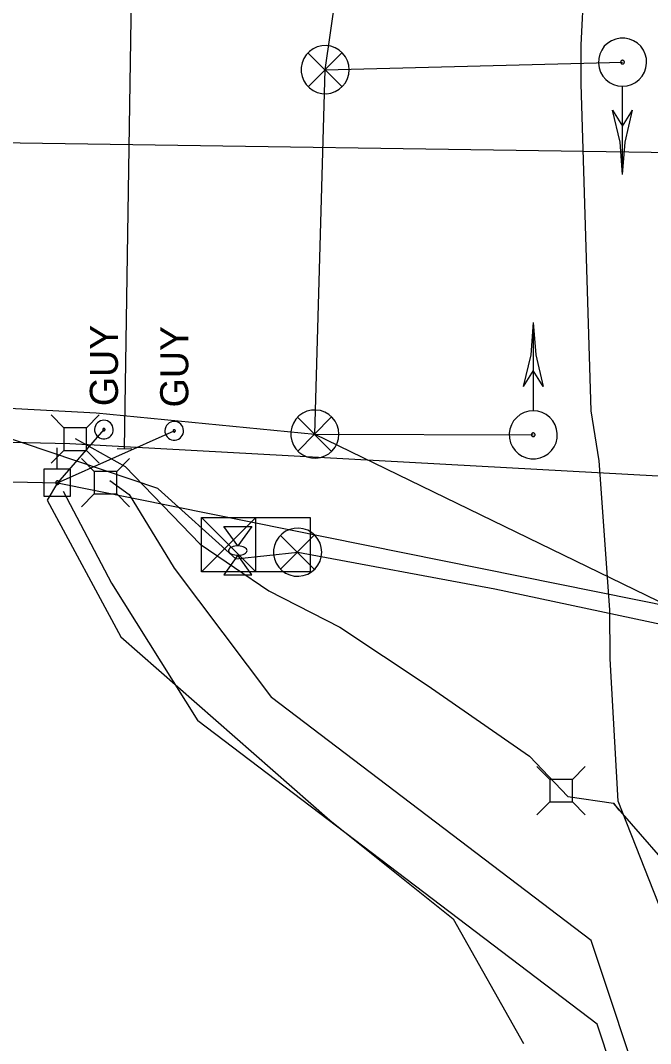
# Model space of a CAD drawing. Extents: x 596028 to 606371, y 330010 to 403088.
# Drawn here: x 602366.9 to 602453.2, y 366002.1 to 366142.3 of the extents above; entities that cross this region are included whole.
import ezdxf

# ---------------------------------------------------------------- set-up
doc = ezdxf.new("R2010")
doc.units = 0
for name, color, linetype in [('E_FTMS_Conduit', 7, 'Continuous'), ('E_LTG_CID', 7, 'Continuous'), ('E_SIG', 7, 'Continuous'), ('E_SIG_Conduit', 7, 'Continuous'), ('E_UTL_E_Bold', 7, 'Continuous'), ('E_UTL_E_UG', 7, 'Continuous'), ('E_UTL_EGuyWire', 7, 'Continuous'), ('E_UTL_EPowerPole', 7, 'Continuous'), ('E_UTL_FO_UG_QWEST', 7, 'Continuous'), ('E_UTL_G_UG', 7, 'Continuous'), ('E_UTL_Overhead', 7, 'Continuous'), ('E_UTL_SAN_UG', 7, 'Continuous'), ('E_UTL_T', 7, 'Continuous'), ('E_UTL_T_UG', 7, 'Continuous'), ('E_UTL_TV_UG', 7, 'Continuous')]:
    doc.layers.add(name, color=color, linetype=linetype)

msp = doc.modelspace()

# ---------------------------------------------------------------- linework, layer by layer
at = {"layer": 'E_FTMS_Conduit'}
msp.add_lwpolyline([(602313.18, 366082.54), (602316.09, 366086.93), (602360.02, 366087.6), (602363.54, 366085.64), (602385.67, 366078.17), (602385.76, 366078.1), (602396.4, 366068.5)], dxfattribs=at)
at = {"layer": 'E_LTG_CID'}
msp.add_lwpolyline([(602396.4, 366068.5), (602404.86, 366069.41), (602431.9, 366064.4), (602465.61, 366057.23)], dxfattribs=at)
at = {"layer": 'E_SIG'}
for points in [[(602449.38, 366133.25), (602450, 366133.31), (602450.6, 366133.48), (602451.16, 366133.77), (602451.65, 366134.16), (602452.06, 366134.63), (602452.38, 366135.18), (602452.58, 366135.77), (602452.67, 366136.39), (602452.64, 366137.02), (602452.49, 366137.63), (602452.23, 366138.2), (602451.87, 366138.71), (602451.42, 366139.14), (602450.89, 366139.48), (602450.31, 366139.71), (602449.69, 366139.83), (602449.06, 366139.83), (602448.45, 366139.71), (602447.86, 366139.48), (602447.34, 366139.14), (602446.88, 366138.71), (602446.52, 366138.2), (602446.26, 366137.63), (602446.11, 366137.02), (602446.08, 366136.39), (602446.17, 366135.77), (602446.37, 366135.18), (602446.69, 366134.63), (602447.1, 366134.16), (602447.59, 366133.77), (602448.15, 366133.48), (602448.75, 366133.31), (602449.38, 366133.25)], [(602411.93, 366135.5), (602411.87, 366136.13), (602411.69, 366136.73), (602411.41, 366137.29), (602411.02, 366137.78), (602410.54, 366138.19), (602410, 366138.51), (602409.41, 366138.71), (602408.79, 366138.8), (602408.16, 366138.77), (602407.55, 366138.62), (602406.98, 366138.36), (602406.47, 366138), (602406.04, 366137.54), (602405.7, 366137.02), (602405.46, 366136.43), (602405.34, 366135.82), (602405.34, 366135.19), (602405.46, 366134.57), (602405.7, 366133.99), (602406.04, 366133.46), (602406.47, 366133.01), (602406.98, 366132.65), (602407.55, 366132.39), (602408.16, 366132.24), (602408.79, 366132.21), (602409.41, 366132.3), (602410, 366132.5), (602410.54, 366132.82), (602411.02, 366133.23), (602411.41, 366133.72), (602411.69, 366134.28), (602411.87, 366134.88), (602411.93, 366135.5)], [(602410.89, 366137.84), (602406.28, 366133.18)], [(602406.28, 366137.79), (602410.94, 366133.14)], [(602449.38, 366136.29), (602449.42, 366136.3), (602449.47, 366136.31), (602449.51, 366136.33), (602449.55, 366136.36), (602449.58, 366136.4), (602449.61, 366136.44), (602449.62, 366136.49), (602449.63, 366136.53), (602449.63, 366136.58), (602449.61, 366136.63), (602449.59, 366136.67), (602449.57, 366136.71), (602449.53, 366136.75), (602449.49, 366136.77), (602449.45, 366136.79), (602449.4, 366136.8), (602449.35, 366136.8), (602449.3, 366136.79), (602449.26, 366136.77), (602449.22, 366136.75), (602449.19, 366136.71), (602449.16, 366136.67), (602449.14, 366136.63), (602449.13, 366136.58), (602449.12, 366136.53), (602449.13, 366136.49), (602449.15, 366136.44), (602449.17, 366136.4), (602449.2, 366136.36), (602449.24, 366136.33), (602449.28, 366136.31), (602449.33, 366136.3), (602449.38, 366136.29)], [(602449.37, 366121.15), (602449.37, 366133.19)], [(602449.38, 366121.15), (602449.03, 366125.6), (602448, 366129.95)], [(602448, 366129.95), (602449.37, 366127.75)], [(602449.37, 366127.75), (602450.75, 366129.95)], [(602449.38, 366121.15), (602449.72, 366125.6), (602450.75, 366129.95)], [(602437.14, 366100.89), (602436.8, 366096.44), (602435.77, 366092.09)], [(602437.14, 366100.89), (602437.14, 366088.85)], [(602437.14, 366100.89), (602437.49, 366096.44), (602438.52, 366092.09)], [(602437.14, 366094.29), (602435.77, 366092.09)], [(602438.52, 366092.09), (602437.14, 366094.29)], [(602410.51, 366085.59), (602410.45, 366086.21), (602410.27, 366086.81), (602409.98, 366087.37), (602409.59, 366087.87), (602409.12, 366088.28), (602408.58, 366088.59), (602407.98, 366088.8), (602407.36, 366088.88), (602406.74, 366088.85), (602406.13, 366088.71), (602405.56, 366088.45), (602405.04, 366088.08), (602404.61, 366087.63), (602404.27, 366087.1), (602404.04, 366086.52), (602403.92, 366085.9), (602403.92, 366085.27), (602404.04, 366084.66), (602404.27, 366084.08), (602404.61, 366083.55), (602405.04, 366083.09), (602405.56, 366082.73), (602406.13, 366082.47), (602406.74, 366082.32), (602407.36, 366082.29), (602407.98, 366082.38), (602408.58, 366082.59), (602409.12, 366082.9), (602409.59, 366083.31), (602409.98, 366083.8), (602410.27, 366084.36), (602410.45, 366084.96), (602410.51, 366085.59)], [(602437.14, 366088.79), (602436.52, 366088.73), (602435.92, 366088.56), (602435.36, 366088.27), (602434.87, 366087.88), (602434.45, 366087.41), (602434.14, 366086.86), (602433.94, 366086.27), (602433.85, 366085.65), (602433.88, 366085.02), (602434.02, 366084.41), (602434.28, 366083.84), (602434.65, 366083.33), (602435.1, 366082.9), (602435.63, 366082.56), (602436.21, 366082.33), (602436.83, 366082.21), (602437.46, 366082.21), (602438.07, 366082.33), (602438.65, 366082.56), (602439.18, 366082.9), (602439.64, 366083.33), (602440, 366083.84), (602440.26, 366084.41), (602440.41, 366085.02), (602440.44, 366085.65), (602440.35, 366086.27), (602440.14, 366086.86), (602439.83, 366087.41), (602439.42, 366087.88), (602438.93, 366088.27), (602438.37, 366088.56), (602437.77, 366088.73), (602437.14, 366088.79)], [(602409.47, 366087.92), (602404.86, 366083.27)], [(602404.86, 366087.88), (602409.51, 366083.22)], [(602437.14, 366085.74), (602437.09, 366085.74), (602437.05, 366085.73), (602437.01, 366085.7), (602436.97, 366085.67), (602436.94, 366085.64), (602436.91, 366085.6), (602436.9, 366085.55), (602436.89, 366085.5), (602436.89, 366085.46), (602436.9, 366085.41), (602436.92, 366085.37), (602436.95, 366085.33), (602436.99, 366085.29), (602437.03, 366085.27), (602437.07, 366085.25), (602437.12, 366085.24), (602437.17, 366085.24), (602437.21, 366085.25), (602437.26, 366085.27), (602437.3, 366085.29), (602437.33, 366085.33), (602437.36, 366085.37), (602437.38, 366085.41), (602437.39, 366085.46), (602437.39, 366085.5), (602437.39, 366085.55), (602437.37, 366085.6), (602437.35, 366085.64), (602437.32, 366085.67), (602437.28, 366085.7), (602437.24, 366085.73), (602437.19, 366085.74), (602437.14, 366085.74)], [(602391.7, 366066.72), (602391.7, 366074.14)], [(602391.7, 366074.14), (602406.55, 366074.14)], [(602399.13, 366074.14), (602391.7, 366066.72)], [(602391.7, 366074.14), (602399.13, 366066.72)], [(602399.13, 366066.72), (602399.13, 366074.14)], [(602406.55, 366074.14), (602406.55, 366066.72)], [(602408.16, 366069.41), (602408.1, 366070.03), (602407.92, 366070.63), (602407.63, 366071.19), (602407.24, 366071.69), (602406.77, 366072.1), (602406.23, 366072.41), (602405.63, 366072.62), (602405.01, 366072.7), (602404.39, 366072.67), (602403.78, 366072.53), (602403.21, 366072.27), (602402.69, 366071.9), (602402.26, 366071.45), (602401.92, 366070.92), (602401.69, 366070.34), (602401.57, 366069.72), (602401.57, 366069.09), (602401.69, 366068.48), (602401.92, 366067.9), (602402.26, 366067.37), (602402.69, 366066.91), (602403.21, 366066.55), (602403.78, 366066.29), (602404.39, 366066.14), (602405.01, 366066.11), (602405.63, 366066.2), (602406.23, 366066.41), (602406.77, 366066.72), (602407.24, 366067.13), (602407.63, 366067.62), (602407.92, 366068.18), (602408.1, 366068.78), (602408.16, 366069.41)], [(602407.12, 366071.74), (602402.51, 366067.09)], [(602402.51, 366071.7), (602407.16, 366067.04)], [(602399.13, 366070.43), (602399.13, 366070.43)], [(602406.55, 366066.72), (602391.7, 366066.72)]]:
    msp.add_lwpolyline(points, dxfattribs=at)
at = {"layer": 'E_SIG_Conduit'}
for p, q in [((602408.63, 366135.5), (602449.38, 366136.55)), ((602407.21, 366085.59), (602408.63, 366135.5))]:
    msp.add_line(p, q, dxfattribs=at)
for points in [[(602408.63, 366135.5), (602415.82, 366185.28), (602415.18, 366189.62)], [(602202.06, 366085.38), (602220.44, 366089.12), (602287.94, 366089.97), (602342.35, 366090.38), (602377.27, 366088.49), (602407.21, 366085.59)], [(602407.21, 366085.59), (602437.14, 366085.49)], [(602407.21, 366085.59), (602465.61, 366057.23)]]:
    msp.add_lwpolyline(points, dxfattribs=at)
at = {"layer": 'E_UTL_E_Bold'}
for points in [[(602394.76, 366072.93), (602398.57, 366072.93)], [(602396.66, 366070.27), (602394.76, 366072.93)], [(602398.57, 366072.93), (602396.66, 366070.27)], [(602397.93, 366069.63), (602397.91, 366069.75), (602397.84, 366069.87), (602397.73, 366069.98), (602397.58, 366070.07), (602397.4, 366070.15), (602397.19, 366070.21), (602396.96, 366070.25), (602396.72, 366070.27), (602396.48, 366070.26), (602396.25, 366070.23), (602396.03, 366070.18), (602395.83, 366070.11), (602395.67, 366070.02), (602395.53, 366069.92), (602395.45, 366069.81), (602395.4, 366069.69), (602395.4, 366069.57), (602395.45, 366069.45), (602395.53, 366069.34), (602395.67, 366069.24), (602395.83, 366069.15), (602396.03, 366069.08), (602396.25, 366069.03), (602396.48, 366069), (602396.72, 366069), (602396.96, 366069.01), (602397.19, 366069.05), (602397.4, 366069.11), (602397.58, 366069.19), (602397.73, 366069.29), (602397.84, 366069.4), (602397.91, 366069.51), (602397.93, 366069.63)], [(602396.66, 366069), (602394.76, 366066.33)], [(602398.57, 366066.33), (602396.66, 366069)], [(602394.76, 366066.33), (602398.57, 366066.33)]]:
    msp.add_lwpolyline(points, dxfattribs=at)
at = {"layer": 'E_UTL_E_UG'}
msp.add_lwpolyline([(602371.94, 366078.93), (602370.53, 366076.55), (602380.61, 366057.83), (602409.28, 366032.71), (602426.19, 366019.19), (602435.8, 366002.1)], dxfattribs=at)
at = {"layer": 'E_UTL_EGuyWire'}
for p, q in [((602378.3, 366086.2), (602371.94, 366078.93)), ((602371.94, 366078.93), (602387.94, 366086.03))]:
    msp.add_line(p, q, dxfattribs=at)
for points in [[(602378.3, 366087.49), (602378.06, 366087.46), (602377.83, 366087.39), (602377.61, 366087.28), (602377.42, 366087.13), (602377.26, 366086.95), (602377.14, 366086.74), (602377.06, 366086.51), (602377.02, 366086.26), (602377.03, 366086.02), (602377.09, 366085.78), (602377.19, 366085.56), (602377.33, 366085.36), (602377.51, 366085.19), (602377.72, 366085.06), (602377.94, 366084.97), (602378.18, 366084.93), (602378.43, 366084.93), (602378.67, 366084.97), (602378.89, 366085.06), (602379.1, 366085.19), (602379.27, 366085.36), (602379.42, 366085.56), (602379.52, 366085.78), (602379.57, 366086.02), (602379.59, 366086.26), (602379.55, 366086.51), (602379.47, 366086.74), (602379.35, 366086.95), (602379.19, 366087.13), (602379, 366087.28), (602378.78, 366087.39), (602378.55, 366087.46), (602378.3, 366087.49)], [(602387.94, 366087.32), (602387.7, 366087.29), (602387.47, 366087.22), (602387.25, 366087.11), (602387.06, 366086.96), (602386.9, 366086.78), (602386.78, 366086.57), (602386.7, 366086.33), (602386.66, 366086.09), (602386.67, 366085.85), (602386.73, 366085.61), (602386.83, 366085.39), (602386.97, 366085.19), (602387.15, 366085.02), (602387.35, 366084.89), (602387.58, 366084.8), (602387.82, 366084.75), (602388.06, 366084.75), (602388.3, 366084.8), (602388.53, 366084.89), (602388.74, 366085.02), (602388.91, 366085.19), (602389.05, 366085.39), (602389.16, 366085.61), (602389.21, 366085.85), (602389.22, 366086.09), (602389.19, 366086.33), (602389.11, 366086.57), (602388.99, 366086.78), (602388.83, 366086.96), (602388.64, 366087.11), (602388.42, 366087.22), (602388.19, 366087.29), (602387.94, 366087.32)], [(602378.3, 366086.36), (602378.27, 366086.36), (602378.24, 366086.35), (602378.22, 366086.34), (602378.19, 366086.32), (602378.17, 366086.3), (602378.16, 366086.27), (602378.15, 366086.24), (602378.14, 366086.21), (602378.15, 366086.18), (602378.15, 366086.15), (602378.17, 366086.12), (602378.18, 366086.1), (602378.2, 366086.08), (602378.23, 366086.06), (602378.26, 366086.05), (602378.29, 366086.04), (602378.32, 366086.04), (602378.35, 366086.05), (602378.38, 366086.06), (602378.4, 366086.08), (602378.43, 366086.1), (602378.44, 366086.12), (602378.46, 366086.15), (602378.46, 366086.18), (602378.46, 366086.21), (602378.46, 366086.24), (602378.45, 366086.27), (602378.43, 366086.3), (602378.41, 366086.32), (602378.39, 366086.34), (602378.36, 366086.35), (602378.33, 366086.36), (602378.3, 366086.36)], [(602387.94, 366086.19), (602387.91, 366086.19), (602387.88, 366086.18), (602387.86, 366086.17), (602387.83, 366086.15), (602387.81, 366086.13), (602387.8, 366086.1), (602387.79, 366086.07), (602387.78, 366086.04), (602387.78, 366086.01), (602387.79, 366085.98), (602387.8, 366085.95), (602387.82, 366085.93), (602387.84, 366085.91), (602387.87, 366085.89), (602387.9, 366085.88), (602387.93, 366085.87), (602387.96, 366085.87), (602387.99, 366085.88), (602388.02, 366085.89), (602388.04, 366085.91), (602388.06, 366085.93), (602388.08, 366085.95), (602388.09, 366085.98), (602388.1, 366086.01), (602388.1, 366086.04), (602388.1, 366086.07), (602388.09, 366086.1), (602388.07, 366086.13), (602388.05, 366086.15), (602388.03, 366086.17), (602388, 366086.18), (602387.97, 366086.19), (602387.94, 366086.19)]]:
    msp.add_lwpolyline(points, dxfattribs=at)
at = {"layer": 'E_UTL_EPowerPole'}
for points in [[(602371.91, 366080.78), (602371.91, 366083.69)], [(602373.75, 366080.78), (602370.07, 366080.78)], [(602370.07, 366080.78), (602370.07, 366077.09)], [(602373.75, 366077.09), (602373.75, 366080.78)], [(602372.18, 366078.93), (602372.18, 366078.98), (602372.16, 366079.02), (602372.14, 366079.06), (602372.11, 366079.1), (602372.08, 366079.13), (602372.04, 366079.15), (602372, 366079.17), (602371.95, 366079.17), (602371.91, 366079.17), (602371.86, 366079.16), (602371.82, 366079.14), (602371.78, 366079.12), (602371.75, 366079.08), (602371.73, 366079.04), (602371.71, 366079), (602371.7, 366078.96), (602371.7, 366078.91), (602371.71, 366078.87), (602371.73, 366078.83), (602371.75, 366078.79), (602371.78, 366078.75), (602371.82, 366078.73), (602371.86, 366078.71), (602371.91, 366078.7), (602371.95, 366078.7), (602372, 366078.7), (602372.04, 366078.72), (602372.08, 366078.74), (602372.11, 366078.77), (602372.14, 366078.81), (602372.16, 366078.85), (602372.18, 366078.89), (602372.18, 366078.93)], [(602370.07, 366077.09), (602373.75, 366077.09)]]:
    msp.add_lwpolyline(points, dxfattribs=at)
at = {"layer": 'E_UTL_FO_UG_QWEST'}
for points in [[(602448.79, 366035.3), (602447.68, 366054.78), (602447.64, 366061.51), (602446.19, 366081.92), (602445.08, 366088.78), (602443.73, 366133.59), (602443.7, 366138.9), (602446.18, 366187.71), (602448.88, 366203.17), (602450.48, 366212.78), (602456.81, 366242.32), (602465.2, 366275.77)], [(602600.52, 365590.88), (602596.44, 365600.93), (602535.62, 365782.53), (602460.43, 366003.87), (602455.49, 366018.28), (602448.79, 366035.3)]]:
    msp.add_lwpolyline(points, dxfattribs=at)
at = {"layer": 'E_UTL_G_UG'}
msp.add_lwpolyline([(602064.65, 366129.33), (602159.75, 366129.18), (602186.46, 366129.51), (602351.38, 366125.7), (602670.13, 366121.01), (602772.38, 366123.19), (602906.89, 366119.45), (603193.33, 366116.32), (603228.66, 366114.99), (603341.11, 366111.13), (603400.82, 366108.8), (603461.16, 366107.3), (603499.17, 366106.9), (603544.47, 366106.13), (603614.76, 366105.01), (603698.76, 366104.03), (603783.07, 366102.8), (603815.22, 366102.1), (603848.85, 366101.72), (603872.94, 366101.46), (603913.18, 366100.92), (604019.09, 366099.63), (604048.66, 366099.45), (604073.49, 366098.99)], dxfattribs=at)
at = {"layer": 'E_UTL_Overhead'}
msp.add_lwpolyline([(601249.7, 366078.68), (601344.65, 366080.23), (601543.43, 366080.93), (601669.7, 366081.28), (601780.71, 366081.68), (601890.31, 366081.76), (601961.16, 366077.77), (602036.2, 366067.33), (602181.58, 366085.08), (602296.72, 366081.44), (602344.56, 366079.52), (602371.94, 366078.93), (602585.07, 366035.91), (602953.71, 366030.37), (603201.09, 366091.48), (603317.6, 366100.34), (603443.01, 366096.25), (603471.34, 366095.25), (603557.26, 366094.43), (603700.38, 366092.15), (603857.89, 366090.59), (604035.11, 366088.93), (604164.86, 366086.71)], dxfattribs=at)
at = {"layer": 'E_UTL_SAN_UG'}
for p, q in [((602381.13, 366083.6), (602382.71, 366183.59)), ((602380.13, 366083.61), (602382.13, 366083.58))]:
    msp.add_line(p, q, dxfattribs=at)
at = {"layer": 'E_UTL_T'}
for points in [[(602372.83, 366086.46), (602371.07, 366088.21)], [(602375.92, 366086.46), (602377.67, 366088.21)], [(602375.92, 366086.46), (602372.83, 366086.46)], [(602372.83, 366086.46), (602372.83, 366083.36)], [(602375.92, 366083.36), (602375.92, 366086.46)], [(602372.83, 366083.36), (602371.07, 366081.61)], [(602372.83, 366083.36), (602375.92, 366083.36)], [(602375.92, 366083.36), (602377.67, 366081.61)], [(602376.98, 366080.48), (602375.23, 366082.23)], [(602380.08, 366080.48), (602381.83, 366082.23)], [(602380.08, 366080.48), (602376.98, 366080.48)], [(602376.98, 366080.48), (602376.98, 366077.39)], [(602380.08, 366077.39), (602380.08, 366080.48)], [(602376.98, 366077.39), (602375.23, 366075.63)], [(602376.98, 366077.39), (602380.08, 366077.39)], [(602380.08, 366077.39), (602381.83, 366075.63)], [(602439.4, 366038.29), (602437.65, 366040.04)], [(602442.5, 366038.29), (602444.25, 366040.04)], [(602442.5, 366038.29), (602439.4, 366038.29)], [(602439.4, 366038.29), (602439.4, 366035.19)], [(602442.5, 366035.19), (602442.5, 366038.29)], [(602439.4, 366035.19), (602437.65, 366033.44)], [(602439.4, 366035.19), (602442.5, 366035.19)], [(602442.5, 366035.19), (602444.25, 366033.44)]]:
    msp.add_lwpolyline(points, dxfattribs=at)
at = {"layer": 'E_UTL_T_UG'}
for points in [[(602077.12, 366088.3), (602167.89, 366087.15), (602223.02, 366088.09), (602291.54, 366086.19), (602373.64, 366084.29), (602509.94, 366076.82), (602670.58, 366073.08), (602776.07, 366070.69), (602857.72, 366069.77), (602902.66, 366069.31), (602964.99, 366069.18), (603035.54, 366069.6), (603104.02, 366068.3)], [(602374.35, 366084.98), (602381.24, 366081.16), (602391.48, 366070.5), (602400.93, 366064.12), (602410.64, 366059.13), (602422.59, 366051.21), (602436.65, 366041.47), (602441.9, 366035.94), (602448.14, 366035.01)], [(602379.11, 366079.25), (602381.75, 366077.33), (602387.92, 366067.2), (602401.26, 366049.49)], [(602537.61, 365724.47), (602521.13, 365787.68), (602445.06, 366016.21), (602401.26, 366049.49)], [(602495.76, 365888.47), (602490.88, 365912.58), (602485.5, 365938.34), (602483.56, 365960.61), (602477.5, 365976.55), (602469.6, 365994.91), (602458.31, 366023.32), (602448.14, 366035.01), (602448.88, 366034.09)]]:
    msp.add_lwpolyline(points, dxfattribs=at)
at = {"layer": 'E_UTL_TV_UG'}
for points in [[(602372.72, 366077.78), (602379.34, 366065.18), (602391.19, 366046.3)], [(602519, 365783.87), (602445.88, 366004.73), (602391.19, 366046.3)]]:
    msp.add_lwpolyline(points, dxfattribs=at)

# ---------------------------------------------------------------- texts
at = {"layer": 'E_UTL_EGuyWire'}
for p in [(602380.23, 366089.41), (602389.87, 366089.24)]:
    msp.add_text('GUY', height=3.85, rotation=90, dxfattribs=at).set_placement(p)

doc.saveas('drawing.dxf')
